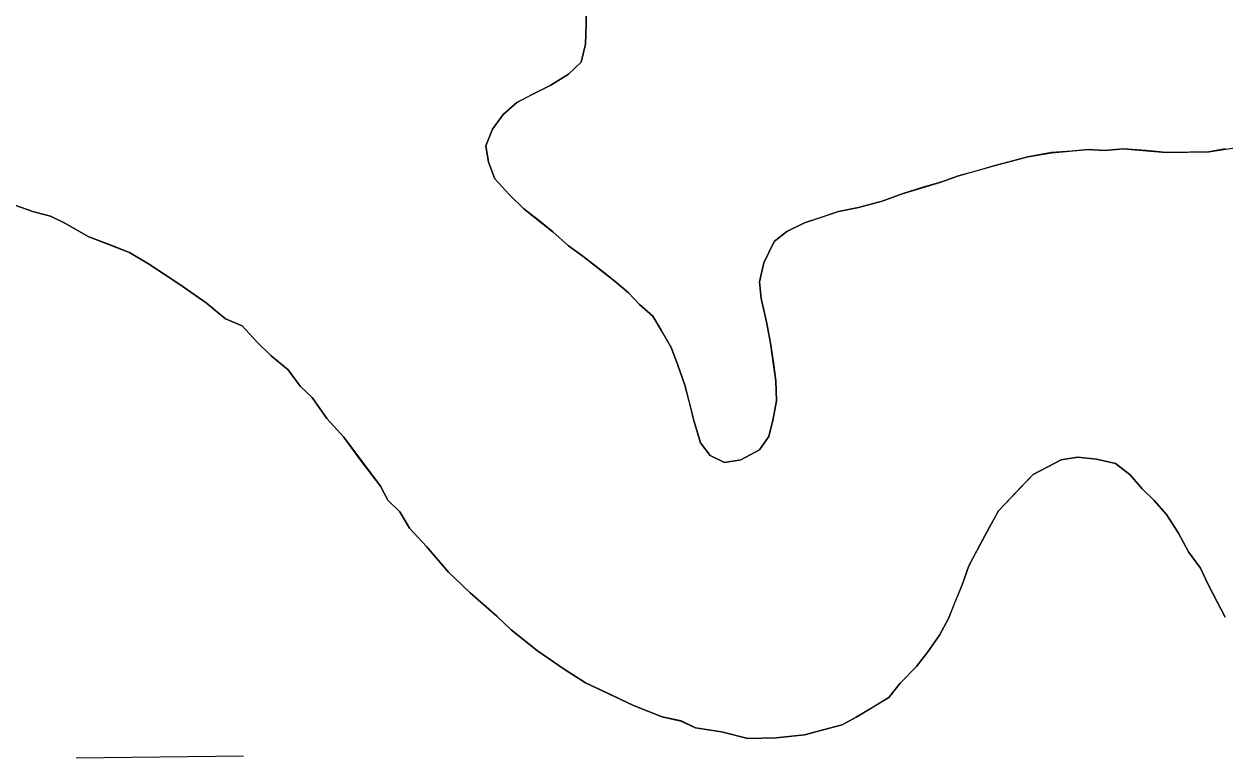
# Model space of a CAD drawing. Extents: x 3694830 to 3732949, y 415201 to 440970.
# Drawn here: x 3729712.5 to 3729941.9, y 423966 to 424106.2 of the extents above; entities that cross this region are included whole.
import ezdxf

# ---------------------------------------------------------------- set-up
doc = ezdxf.new("R2010")
doc.units = 0
doc.layers.add('V-TOPO-SHOR', color=7, linetype='Continuous')
doc.layers.add('V-WETL-SWMP', color=7, linetype='Continuous')

msp = doc.modelspace()

# ---------------------------------------------------------------- linework, layer by layer
at = {"layer": 'V-TOPO-SHOR'}
for points in [[(3729832.62, 424050.41), (3729830.08, 424052.61), (3729828, 424054.83), (3729825.47, 424057.04), (3729822.95, 424059.01), (3729819.27, 424061.87), (3729816.52, 424063.85), (3729813.53, 424066.49), (3729810.77, 424068.7), (3729808.01, 424070.9), (3729805.24, 424073.55), (3729802.47, 424076.65), (3729801.27, 424079.79), (3729800.75, 424082.94), (3729802.04, 424086.13), (3729804.02, 424088.89), (3729806.68, 424091.2), (3729809.81, 424092.85), (3729813.16, 424094.5), (3729816.5, 424096.6), (3729818.94, 424098.92), (3729819.77, 424102.32), (3729819.92, 424106.17), (3729819.84, 424109.78)], [(3729714.44, 424070.31), (3729710.79, 424071.59), (3729706.69, 424073.31), (3729702.59, 424075.03), (3729696.23, 424076.7), (3729693.04, 424077.99), (3729688.93, 424079.71), (3729685.29, 424080.99), (3729678.92, 424083.11), (3729675.72, 424084.85), (3729670.26, 424086.99), (3729666.14, 424089.17), (3729662.03, 424091.34), (3729658.39, 424092.62), (3729655.64, 424094.36), (3729652.89, 424096.56), (3729649.69, 424098.3), (3729645.56, 424100.93), (3729641.43, 424104), (3729637.77, 424106.19)], [(3729941.96, 424082.32), (3729938.81, 424081.8), (3729935.19, 424081.72), (3729930.68, 424081.63), (3729926.83, 424082), (3729922.53, 424082.36), (3729918.92, 424082.06), (3729915.76, 424082.22), (3729912.6, 424081.92), (3729908.76, 424081.62), (3729904.26, 424080.84), (3729900.67, 424079.86), (3729897.75, 424079.12), (3729894.61, 424078.15), (3729891.01, 424077.17), (3729887.65, 424075.97), (3729884.28, 424075), (3729880.24, 424073.78), (3729876.43, 424072.35), (3729871.94, 424071.12), (3729868.11, 424070.36), (3729864.52, 424069.16), (3729861.61, 424068.19), (3729858.25, 424066.54), (3729855.81, 424064.68), (3729853.86, 424060.57), (3729853.04, 424056.94), (3729853.33, 424053.79), (3729854.33, 424049.29), (3729855.09, 424045.24), (3729855.61, 424041.86), (3729856.15, 424038.03), (3729856.23, 424034.19), (3729855.62, 424030.79), (3729854.79, 424027.39), (3729853.04, 424024.86), (3729849.46, 424022.98), (3729846.31, 424022.46), (3729843.57, 424023.76), (3729841.71, 424026.2), (3729840.49, 424030.47), (3729839.75, 424033.39), (3729838.77, 424037.21), (3729837.33, 424041.25), (3729836.13, 424044.38), (3729834.26, 424047.73), (3729832.62, 424050.41)], [(3729941.98, 423992.9), (3729940.57, 423995.58), (3729938.68, 423999.15), (3729937.26, 424002.28), (3729934.94, 424005.4), (3729933.05, 424008.97), (3729930.72, 424012.54), (3729928.4, 424015.2), (3729926.1, 424017.41), (3729923.78, 424020.07), (3729921.02, 424022.27), (3729917.39, 424023.1), (3729913.77, 424023.47), (3729910.62, 424022.95), (3729907.94, 424021.54), (3729905.26, 424020.13), (3729903.05, 424017.83), (3729900.84, 424015.52), (3729898.63, 424013.21), (3729896.89, 424010.01), (3729895.15, 424006.82), (3729892.98, 424002.7), (3729891.7, 423999.06), (3729890.41, 423995.87), (3729889.12, 423992.68), (3729887.38, 423989.48), (3729885.19, 423986.27), (3729882.99, 423983.51), (3729879.9, 423980.29), (3729877.7, 423977.53), (3729874.57, 423975.66), (3729871.45, 423973.78), (3729868.77, 423972.37), (3729865.17, 423971.39), (3729861.58, 423970.41), (3729856.17, 423969.84), (3729850.75, 423969.73), (3729845.75, 423970.98), (3729840.77, 423971.78), (3729838.03, 423973.08), (3729834.4, 423973.9), (3729828.93, 423976.04), (3729823.46, 423978.64), (3729819.8, 423980.37), (3729815.68, 423982.99), (3729810.64, 423986.5), (3729805.58, 423990.46), (3729802.82, 423993.11), (3729797.75, 423997.52), (3729793.6, 424001.5), (3729789.43, 424006.38), (3729786.19, 424009.93), (3729784.32, 424013.05), (3729782.02, 424015.26), (3729780.6, 424017.94), (3729776.89, 424022.83), (3729773.63, 424027.28), (3729770.39, 424030.83), (3729767.6, 424034.84), (3729765.29, 424037.05), (3729762.96, 424040.16), (3729759.75, 424042.8), (3729756.98, 424045.46), (3729754.2, 424048.56), (3729751.01, 424049.85), (3729747.33, 424052.93), (3729742.29, 424056.44), (3729736.33, 424060.38), (3729732.67, 424062.56), (3729729.48, 424063.85), (3729724.93, 424065.56), (3729720.35, 424068.17), (3729717.61, 424069.47), (3729714.44, 424070.31)]]:
    msp.add_lwpolyline(points, dxfattribs=at)
at = {"layer": 'V-WETL-SWMP'}
for p, q in [((3729819.84, 424109.78), (3729819.92, 424106.17)), ((3729819.92, 424106.17), (3729819.77, 424102.32)), ((3729819.77, 424102.32), (3729818.94, 424098.92)), ((3729818.94, 424098.92), (3729816.5, 424096.6)), ((3729816.5, 424096.6), (3729813.16, 424094.5)), ((3729813.16, 424094.5), (3729806.68, 424091.2)), ((3729806.68, 424091.2), (3729804.02, 424088.89)), ((3729804.02, 424088.89), (3729802.04, 424086.13)), ((3729802.04, 424086.13), (3729800.75, 424082.94)), ((3729800.75, 424082.94), (3729801.27, 424079.79)), ((3729938.81, 424081.8), (3729945.79, 424082.85)), ((3729897.75, 424079.12), (3729904.26, 424080.84)), ((3729904.26, 424080.84), (3729908.77, 424081.61)), ((3729908.77, 424081.61), (3729915.75, 424082.22)), ((3729915.75, 424082.22), (3729918.92, 424082.06)), ((3729918.92, 424082.06), (3729922.53, 424082.36)), ((3729922.53, 424082.36), (3729930.68, 424081.63)), ((3729930.68, 424081.63), (3729938.81, 424081.8)), ((3729801.27, 424079.79), (3729802.47, 424076.65)), ((3729891.01, 424077.17), (3729897.75, 424079.12)), ((3729802.47, 424076.65), (3729805.24, 424073.55)), ((3729880.24, 424073.78), (3729887.65, 424075.97)), ((3729887.65, 424075.97), (3729891.01, 424077.17)), ((3729805.24, 424073.55), (3729808.01, 424070.9)), ((3729876.43, 424072.35), (3729880.24, 424073.78)), ((3729710.79, 424071.59), (3729714.43, 424070.31)), ((3729871.94, 424071.12), (3729876.43, 424072.35)), ((3729714.43, 424070.31), (3729717.61, 424069.47)), ((3729717.61, 424069.47), (3729720.35, 424068.17)), ((3729808.01, 424070.9), (3729813.53, 424066.5)), ((3729861.61, 424068.19), (3729868.11, 424070.36)), ((3729868.11, 424070.36), (3729871.94, 424071.12)), ((3729720.35, 424068.17), (3729724.93, 424065.56)), ((3729858.25, 424066.54), (3729861.61, 424068.19)), ((3729724.93, 424065.56), (3729732.67, 424062.56)), ((3729813.53, 424066.5), (3729816.52, 424063.85)), ((3729853.86, 424060.57), (3729855.81, 424064.68)), ((3729855.81, 424064.68), (3729858.25, 424066.54)), ((3729732.67, 424062.56), (3729736.33, 424060.38)), ((3729816.52, 424063.85), (3729819.27, 424061.87)), ((3729736.33, 424060.38), (3729742.29, 424056.44)), ((3729819.27, 424061.87), (3729825.47, 424057.04)), ((3729853.04, 424056.94), (3729853.86, 424060.57)), ((3729742.29, 424056.44), (3729747.33, 424052.93)), ((3729825.47, 424057.04), (3729828, 424054.83)), ((3729853.33, 424053.79), (3729853.04, 424056.94)), ((3729747.33, 424052.93), (3729751.01, 424049.85)), ((3729828, 424054.83), (3729830.08, 424052.61)), ((3729854.33, 424049.29), (3729853.33, 424053.79)), ((3729830.08, 424052.61), (3729832.62, 424050.41)), ((3729751.01, 424049.85), (3729754.2, 424048.56)), ((3729754.2, 424048.56), (3729756.98, 424045.46)), ((3729832.62, 424050.41), (3729834.25, 424047.73)), ((3729855.09, 424045.24), (3729854.33, 424049.29)), ((3729834.25, 424047.73), (3729836.13, 424044.38)), ((3729756.98, 424045.46), (3729759.75, 424042.8)), ((3729836.13, 424044.38), (3729837.33, 424041.25)), ((3729856.15, 424038.03), (3729855.09, 424045.24)), ((3729759.75, 424042.8), (3729762.96, 424040.16)), ((3729762.96, 424040.16), (3729765.29, 424037.05)), ((3729837.33, 424041.25), (3729838.77, 424037.21)), ((3729765.29, 424037.05), (3729767.6, 424034.84)), ((3729838.77, 424037.21), (3729840.49, 424030.47)), ((3729856.23, 424034.19), (3729856.15, 424038.03)), ((3729767.6, 424034.84), (3729770.39, 424030.83)), ((3729855.62, 424030.79), (3729856.23, 424034.19)), ((3729770.39, 424030.83), (3729773.63, 424027.28)), ((3729840.49, 424030.47), (3729841.71, 424026.2)), ((3729854.79, 424027.38), (3729855.62, 424030.79)), ((3729773.63, 424027.28), (3729780.6, 424017.94)), ((3729841.71, 424026.2), (3729843.57, 424023.76)), ((3729853.04, 424024.86), (3729854.79, 424027.38)), ((3729843.57, 424023.76), (3729846.31, 424022.46)), ((3729849.46, 424022.98), (3729853.04, 424024.86)), ((3729910.62, 424022.95), (3729913.77, 424023.47)), ((3729913.77, 424023.47), (3729917.39, 424023.1)), ((3729917.39, 424023.1), (3729921.02, 424022.27)), ((3729846.31, 424022.46), (3729849.46, 424022.98)), ((3729905.26, 424020.13), (3729910.62, 424022.95)), ((3729921.02, 424022.27), (3729923.78, 424020.07)), ((3729898.63, 424013.21), (3729905.26, 424020.13)), ((3729923.78, 424020.07), (3729926.1, 424017.41)), ((3729780.6, 424017.94), (3729782.02, 424015.26)), ((3729926.1, 424017.41), (3729928.4, 424015.2)), ((3729782.02, 424015.26), (3729784.32, 424013.05)), ((3729928.4, 424015.2), (3729930.72, 424012.54)), ((3729784.32, 424013.05), (3729786.19, 424009.93)), ((3729892.98, 424002.7), (3729898.63, 424013.21)), ((3729930.72, 424012.54), (3729933.05, 424008.97)), ((3729786.19, 424009.93), (3729789.43, 424006.38)), ((3729933.05, 424008.97), (3729934.94, 424005.4)), ((3729789.43, 424006.38), (3729793.6, 424001.5)), ((3729934.94, 424005.4), (3729937.26, 424002.28)), ((3729891.7, 423999.06), (3729892.98, 424002.7)), ((3729793.6, 424001.5), (3729797.75, 423997.52)), ((3729937.26, 424002.28), (3729938.68, 423999.15)), ((3729889.12, 423992.68), (3729891.7, 423999.06)), ((3729938.68, 423999.15), (3729941.98, 423992.9)), ((3729797.75, 423997.52), (3729802.82, 423993.11)), ((3729802.82, 423993.11), (3729805.58, 423990.46)), ((3729887.38, 423989.48), (3729889.12, 423992.68)), ((3729805.58, 423990.46), (3729810.64, 423986.5)), ((3729885.19, 423986.27), (3729887.38, 423989.48)), ((3729810.64, 423986.5), (3729815.68, 423982.99)), ((3729882.99, 423983.51), (3729885.19, 423986.27)), ((3729815.68, 423982.99), (3729819.8, 423980.37)), ((3729879.9, 423980.29), (3729882.99, 423983.51)), ((3729819.8, 423980.37), (3729828.93, 423976.04)), ((3729877.69, 423977.53), (3729879.9, 423980.29)), ((3729871.45, 423973.78), (3729877.69, 423977.53)), ((3729828.93, 423976.04), (3729834.4, 423973.9)), ((3729834.4, 423973.9), (3729838.03, 423973.07)), ((3729838.03, 423973.07), (3729840.77, 423971.78)), ((3729868.77, 423972.37), (3729871.45, 423973.78)), ((3729840.77, 423971.78), (3729845.75, 423970.98)), ((3729845.75, 423970.98), (3729850.75, 423969.73)), ((3729856.17, 423969.84), (3729861.58, 423970.41)), ((3729861.58, 423970.41), (3729868.77, 423972.37)), ((3729850.75, 423969.73), (3729856.17, 423969.84)), ((3729722.47, 423966.01), (3729754.46, 423966.39))]:
    msp.add_line(p, q, dxfattribs=at)

doc.saveas('drawing.dxf')
